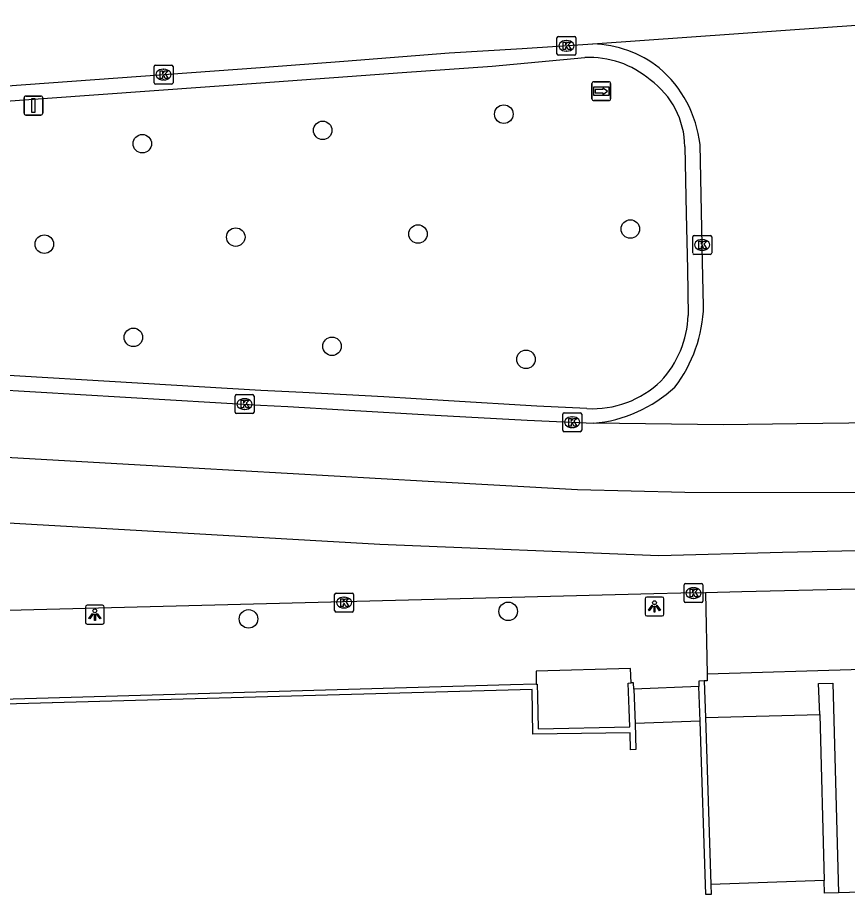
# Model space of a CAD drawing. Extents: x 160806 to 161707, y 383697 to 384148.
# Drawn here: x 161287.17 to 161330.97, y 384096.66 to 384142.96 of the extents above; entities that cross this region are included whole.
import ezdxf

# ---------------------------------------------------------------- set-up
doc = ezdxf.new("R2010")
doc.units = 0
for name, color, linetype in [('IMGEO_Boom', 7, 'Continuous'), ('IMGEO_Kolk', 7, 'Continuous'), ('IMGEO_Lichtpunt', 7, 'Continuous'), ('IMGEO_Muur', 7, 'Continuous'), ('IMGEO_Rijbaan_lokaal_gesloten', 7, 'Continuous'), ('IMGEO_Rijbaan_lokaal_open', 7, 'Continuous'), ('IMGEO_Verkeersbordpaal', 7, 'Continuous'), ('IMGEO_Verkeerseiland_open', 7, 'Continuous'), ('IMGEO_Voetpad_op_trap', 7, 'Continuous'), ('IMGEO_Voetpad_open', 7, 'Continuous'), ('IMGEO_Wegwijzer', 7, 'Continuous')]:
    doc.layers.add(name, color=color, linetype=linetype)

msp = doc.modelspace()

# ---------------------------------------------------------------- linework, layer by layer
at = {"layer": 'IMGEO_Boom'}
for centre in [(161312.836, 384137.862), (161303.277, 384137.005), (161293.754, 384136.302), (161308.304, 384131.53), (161319.515, 384131.794), (161298.687, 384131.369), (161288.581, 384130.996), (161293.285, 384126.075), (161303.77, 384125.605), (161314.005, 384124.915), (161313.067, 384111.608), (161299.362, 384111.209)]:
    msp.add_circle(centre, 0.489, dxfattribs=at)
at = {"layer": 'IMGEO_Kolk'}
for p, q in [((161315.643, 384141.042), (161315.643, 384141.894)), ((161315.718, 384141.968), (161316.57, 384141.968)), ((161316.131, 384141.748), (161316.156, 384141.748)), ((161316.644, 384141.894), (161316.644, 384141.042)), ((161316.57, 384140.968), (161315.718, 384140.968)), ((161316.154, 384141.188), (161316.129, 384141.188)), ((161294.376, 384139.524), (161294.376, 384140.376)), ((161294.451, 384140.45), (161295.303, 384140.45)), ((161295.377, 384140.376), (161295.377, 384139.524)), ((161294.864, 384140.23), (161294.889, 384140.23)), ((161295.303, 384139.45), (161294.451, 384139.45)), ((161294.887, 384139.67), (161294.862, 384139.67)), ((161322.807, 384130.53), (161322.807, 384131.382)), ((161322.882, 384131.456), (161323.734, 384131.456)), ((161323.295, 384131.236), (161323.32, 384131.236)), ((161323.808, 384131.382), (161323.808, 384130.53)), ((161323.318, 384130.676), (161323.293, 384130.676)), ((161323.734, 384130.456), (161322.882, 384130.456)), ((161298.653, 384122.126), (161298.653, 384122.978)), ((161298.728, 384123.052), (161299.58, 384123.052)), ((161299.141, 384122.832), (161299.166, 384122.832)), ((161299.654, 384122.978), (161299.654, 384122.126)), ((161299.164, 384122.272), (161299.139, 384122.272)), ((161299.58, 384122.052), (161298.728, 384122.052)), ((161315.946, 384121.168), (161315.946, 384122.02)), ((161316.021, 384122.094), (161316.873, 384122.094)), ((161316.434, 384121.874), (161316.459, 384121.874)), ((161316.947, 384122.02), (161316.947, 384121.168)), ((161316.873, 384121.094), (161316.021, 384121.094)), ((161316.457, 384121.314), (161316.432, 384121.314)), ((161322.347, 384112.148), (161322.347, 384113)), ((161322.422, 384113.074), (161323.274, 384113.074)), ((161323.348, 384113), (161323.348, 384112.148)), ((161303.981, 384112.571), (161304.833, 384112.571)), ((161322.835, 384112.854), (161322.86, 384112.854)), ((161303.906, 384111.645), (161303.906, 384112.497)), ((161304.394, 384112.351), (161304.419, 384112.351)), ((161304.907, 384112.497), (161304.907, 384111.645)), ((161323.274, 384112.074), (161322.422, 384112.074)), ((161322.858, 384112.294), (161322.833, 384112.294)), ((161304.417, 384111.791), (161304.392, 384111.791)), ((161304.833, 384111.571), (161303.981, 384111.571))]:
    msp.add_line(p, q, dxfattribs=at)
for points in [[(161315.643, 384141.042), (161315.643, 384141.894)], [(161315.718, 384141.968), (161316.57, 384141.968)], [(161316.644, 384141.894), (161316.644, 384141.042)], [(161315.964, 384141.668), (161316.087, 384141.668), (161316.087, 384141.517), (161316.217, 384141.668), (161316.381, 384141.668), (161316.235, 384141.517), (161316.388, 384141.268), (161316.236, 384141.268), (161316.151, 384141.432), (161316.087, 384141.365), (161316.087, 384141.268), (161315.964, 384141.268), (161315.964, 384141.668)], [(161316.57, 384140.968), (161315.718, 384140.968)], [(161294.376, 384139.524), (161294.376, 384140.376)], [(161294.451, 384140.45), (161295.303, 384140.45)], [(161295.377, 384140.376), (161295.377, 384139.524)], [(161294.697, 384140.15), (161294.82, 384140.15), (161294.82, 384139.999), (161294.95, 384140.15), (161295.114, 384140.15), (161294.968, 384139.999), (161295.121, 384139.75), (161294.969, 384139.75), (161294.884, 384139.914), (161294.82, 384139.847), (161294.82, 384139.75), (161294.697, 384139.75), (161294.697, 384140.15)], [(161295.303, 384139.45), (161294.451, 384139.45)], [(161322.807, 384130.53), (161322.807, 384131.382)], [(161322.882, 384131.456), (161323.734, 384131.456)], [(161323.128, 384131.156), (161323.251, 384131.156), (161323.251, 384131.005), (161323.381, 384131.156), (161323.545, 384131.156), (161323.399, 384131.005), (161323.552, 384130.756), (161323.4, 384130.756), (161323.315, 384130.92), (161323.251, 384130.853), (161323.251, 384130.756), (161323.128, 384130.756), (161323.128, 384131.156)], [(161323.808, 384131.382), (161323.808, 384130.53)], [(161323.734, 384130.456), (161322.882, 384130.456)], [(161298.653, 384122.126), (161298.653, 384122.978)], [(161298.728, 384123.052), (161299.58, 384123.052)], [(161298.974, 384122.752), (161299.097, 384122.752), (161299.097, 384122.601), (161299.227, 384122.752), (161299.391, 384122.752), (161299.245, 384122.601), (161299.398, 384122.352), (161299.246, 384122.352), (161299.161, 384122.516), (161299.097, 384122.449), (161299.097, 384122.352), (161298.974, 384122.352), (161298.974, 384122.752)], [(161299.654, 384122.978), (161299.654, 384122.126)], [(161299.58, 384122.052), (161298.728, 384122.052)], [(161315.946, 384121.168), (161315.946, 384122.02)], [(161316.021, 384122.094), (161316.873, 384122.094)], [(161316.267, 384121.794), (161316.39, 384121.794), (161316.39, 384121.643), (161316.52, 384121.794), (161316.684, 384121.794), (161316.538, 384121.643), (161316.691, 384121.394), (161316.539, 384121.394), (161316.454, 384121.558), (161316.39, 384121.491), (161316.39, 384121.394), (161316.267, 384121.394), (161316.267, 384121.794)], [(161316.947, 384122.02), (161316.947, 384121.168)], [(161316.873, 384121.094), (161316.021, 384121.094)], [(161322.347, 384112.148), (161322.347, 384113)], [(161322.422, 384113.074), (161323.274, 384113.074)], [(161323.348, 384113), (161323.348, 384112.148)], [(161303.981, 384112.571), (161304.833, 384112.571)], [(161322.668, 384112.774), (161322.791, 384112.774), (161322.791, 384112.623), (161322.921, 384112.774), (161323.085, 384112.774), (161322.939, 384112.623), (161323.092, 384112.374), (161322.94, 384112.374), (161322.855, 384112.538), (161322.791, 384112.471), (161322.791, 384112.374), (161322.668, 384112.374), (161322.668, 384112.774)], [(161303.906, 384111.645), (161303.906, 384112.497)], [(161304.227, 384112.271), (161304.35, 384112.271), (161304.35, 384112.12), (161304.48, 384112.271), (161304.644, 384112.271), (161304.498, 384112.12), (161304.651, 384111.871), (161304.499, 384111.871), (161304.414, 384112.035), (161304.35, 384111.968), (161304.35, 384111.871), (161304.227, 384111.871), (161304.227, 384112.271)], [(161304.907, 384112.497), (161304.907, 384111.645)], [(161323.274, 384112.074), (161322.422, 384112.074)], [(161304.833, 384111.571), (161303.981, 384111.571)]]:
    msp.add_lwpolyline(points, dxfattribs=at)
for centre, start, end in [((161315.72, 384141.892), 91.552, 178.448), ((161315.72, 384141.892), 91.552, 178.448), ((161316.568, 384141.892), 1.552, 88.448), ((161316.568, 384141.892), 1.552, 88.448), ((161315.72, 384141.044), 181.552, 268.448), ((161315.72, 384141.044), 181.552, 268.448), ((161316.568, 384141.044), 271.552, 358.448), ((161316.568, 384141.044), 271.552, 358.448), ((161294.453, 384140.374), 91.552, 178.448), ((161294.453, 384140.374), 91.552, 178.448), ((161295.301, 384140.374), 1.552, 88.448), ((161295.301, 384140.374), 1.552, 88.448), ((161294.453, 384139.526), 181.552, 268.448), ((161294.453, 384139.526), 181.552, 268.448), ((161295.301, 384139.526), 271.552, 358.448), ((161295.301, 384139.526), 271.552, 358.448), ((161322.884, 384131.38), 91.552, 178.448), ((161322.884, 384131.38), 91.552, 178.448), ((161323.732, 384131.38), 1.552, 88.448), ((161323.732, 384131.38), 1.552, 88.448), ((161322.884, 384130.532), 181.552, 268.448), ((161322.884, 384130.532), 181.552, 268.448), ((161323.732, 384130.532), 271.552, 358.448), ((161323.732, 384130.532), 271.552, 358.448), ((161298.73, 384122.976), 91.552, 178.448), ((161298.73, 384122.976), 91.552, 178.448), ((161299.578, 384122.976), 1.552, 88.448), ((161299.578, 384122.976), 1.552, 88.448), ((161298.73, 384122.128), 181.552, 268.448), ((161298.73, 384122.128), 181.552, 268.448), ((161299.578, 384122.128), 271.552, 358.448), ((161299.578, 384122.128), 271.552, 358.448), ((161316.023, 384122.018), 91.552, 178.448), ((161316.023, 384122.018), 91.552, 178.448), ((161316.871, 384122.018), 1.552, 88.448), ((161316.871, 384122.018), 1.552, 88.448), ((161316.023, 384121.17), 181.552, 268.448), ((161316.023, 384121.17), 181.552, 268.448), ((161316.871, 384121.17), 271.552, 358.448), ((161316.871, 384121.17), 271.552, 358.448), ((161322.424, 384112.998), 91.552, 178.448), ((161322.424, 384112.998), 91.552, 178.448), ((161323.272, 384112.998), 1.552, 88.448), ((161323.272, 384112.998), 1.552, 88.448), ((161303.983, 384112.495), 91.552, 178.448), ((161303.983, 384112.495), 91.552, 178.448), ((161304.831, 384112.495), 1.552, 88.448), ((161304.831, 384112.495), 1.552, 88.448), ((161322.424, 384112.15), 181.552, 268.448), ((161322.424, 384112.15), 181.552, 268.448), ((161323.272, 384112.15), 271.552, 358.448), ((161323.272, 384112.15), 271.552, 358.448), ((161303.983, 384111.647), 181.552, 268.448), ((161303.983, 384111.647), 181.552, 268.448), ((161304.831, 384111.647), 271.552, 358.448), ((161304.831, 384111.647), 271.552, 358.448)]:
    msp.add_arc(centre, 0.0765, start, end, dxfattribs=at)
for centre, major_axis, ratio, start_param, end_param in [((161316.13, 384141.468), (-0.387, 0.002), 0.722429, 4.712389, 7.853982), ((161316.155, 384141.468), (-0.39, 0.002), 0.717154, 1.570796, 4.712389), ((161294.863, 384139.95), (-0.387, 0.002), 0.722429, 4.712389, 7.853982), ((161294.888, 384139.95), (-0.39, 0.002), 0.717154, 1.570796, 4.712389), ((161323.294, 384130.956), (-0.387, 0.002), 0.722429, 4.712389, 7.853982), ((161323.319, 384130.956), (-0.39, 0.002), 0.717154, 1.570796, 4.712389), ((161299.14, 384122.552), (-0.387, 0.002), 0.722429, 4.712389, 7.853982), ((161299.165, 384122.552), (-0.39, 0.002), 0.717154, 1.570796, 4.712389), ((161316.433, 384121.594), (-0.387, 0.002), 0.722429, 4.712389, 7.853982), ((161316.458, 384121.594), (-0.39, 0.002), 0.717154, 1.570796, 4.712389), ((161322.834, 384112.574), (-0.387, 0.002), 0.722429, 4.712389, 7.853982), ((161322.859, 384112.574), (-0.39, 0.002), 0.717154, 1.570796, 4.712389), ((161304.393, 384112.071), (-0.387, 0.002), 0.722429, 4.712389, 7.853982), ((161304.418, 384112.071), (-0.39, 0.002), 0.717154, 1.570796, 4.712389)]:
    msp.add_ellipse(centre, major_axis=major_axis, ratio=ratio, start_param=start_param, end_param=end_param, dxfattribs=at)
at = {"layer": 'IMGEO_Lichtpunt'}
for p, q in [((161320.29, 384112.268), (161320.29, 384111.461)), ((161320.29, 384112.268), (161320.29, 384111.461)), ((161321.192, 384112.363), (161320.384, 384112.363)), ((161321.192, 384112.363), (161320.384, 384112.363)), ((161321.286, 384111.461), (161321.286, 384112.268)), ((161321.286, 384111.461), (161321.286, 384112.268)), ((161290.753, 384111.835), (161290.753, 384111.028)), ((161290.753, 384111.835), (161290.753, 384111.028)), ((161291.655, 384111.93), (161290.847, 384111.93)), ((161291.655, 384111.93), (161290.847, 384111.93)), ((161291.749, 384111.028), (161291.749, 384111.835)), ((161291.749, 384111.028), (161291.749, 384111.835)), ((161320.384, 384111.367), (161321.192, 384111.367)), ((161320.384, 384111.367), (161321.192, 384111.367)), ((161290.847, 384110.934), (161291.655, 384110.934)), ((161290.847, 384110.934), (161291.655, 384110.934))]:
    msp.add_line(p, q, dxfattribs=at)
for points in [[(161320.664, 384111.932), (161320.703, 384111.904), (161320.515, 384111.642), (161320.477, 384111.669), (161320.664, 384111.932)], [(161320.766, 384111.884), (161320.813, 384111.884), (161320.813, 384111.562), (161320.766, 384111.562), (161320.766, 384111.884)], [(161320.876, 384111.904), (161320.914, 384111.931), (161321.101, 384111.669), (161321.062, 384111.641), (161320.876, 384111.904)], [(161291.127, 384111.499), (161291.166, 384111.471), (161290.978, 384111.209), (161290.94, 384111.236), (161291.127, 384111.499)], [(161291.229, 384111.451), (161291.276, 384111.451), (161291.276, 384111.129), (161291.229, 384111.129), (161291.229, 384111.451)], [(161291.339, 384111.471), (161291.377, 384111.498), (161291.564, 384111.236), (161291.525, 384111.208), (161291.339, 384111.471)]]:
    msp.add_lwpolyline(points, dxfattribs=at)
for centre in [(161320.789, 384112.066), (161291.252, 384111.633)]:
    msp.add_circle(centre, 0.0994, dxfattribs=at)
for centre, start, end in [((161320.384, 384112.268), 90, 180), ((161320.384, 384112.268), 90, 180), ((161321.192, 384112.268), 0, 90), ((161321.192, 384112.268), 0, 90), ((161290.847, 384111.835), 90, 180), ((161290.847, 384111.835), 90, 180), ((161291.655, 384111.835), 0, 90), ((161291.655, 384111.835), 0, 90), ((161320.384, 384111.461), 180, 270), ((161320.384, 384111.461), 180, 270), ((161321.192, 384111.461), 270, 0), ((161321.192, 384111.461), 270, 360), ((161290.847, 384111.028), 180, 270), ((161290.847, 384111.028), 180, 270), ((161291.655, 384111.028), 270, 0), ((161291.655, 384111.028), 270, 360)]:
    msp.add_arc(centre, 0.0946, start, end, dxfattribs=at)
at = {"layer": 'IMGEO_Muur'}
for points in [[(161323.417, 384107.937), (161323.131, 384107.924), (161323.132, 384107.873), (161323.138, 384107.633)], [(161323.417, 384107.937), (161323.48, 384106.001)], [(161314.549, 384107.768), (161313.182, 384107.728), (161282.045, 384106.835), (161262.558, 384106.352), (161262.672, 384102.459), (161260.585, 384102.422)], [(161319.764, 384105.687), (161319.809, 384104.308), (161319.521, 384104.3), (161319.497, 384105.191), (161314.37, 384105.121), (161314.326, 384107.483), (161295.914, 384106.963), (161282.089, 384106.577), (161262.847, 384106.099), (161262.939, 384102.188), (161260.595, 384102.133), (161260.585, 384102.422)], [(161314.549, 384107.768), (161314.604, 384107.77), (161314.616, 384107.134), (161314.642, 384105.403), (161319.484, 384105.502), (161319.45, 384106.435), (161319.406, 384107.821), (161319.553, 384107.829)], [(161319.703, 384107.501), (161319.685, 384107.837), (161319.553, 384107.829)], [(161319.703, 384107.501), (161319.764, 384105.687)], [(161323.2, 384105.805), (161323.138, 384107.633)], [(161329.513, 384106.159), (161329.446, 384107.8), (161330.196, 384107.82), (161330.498, 384096.753)], [(161329.513, 384106.159), (161329.741, 384097.394)], [(161323.768, 384097.181), (161323.785, 384096.665), (161323.508, 384096.659), (161323.2, 384105.805)], [(161323.48, 384106.001), (161323.768, 384097.181)], [(161330.498, 384096.753), (161329.758, 384096.721), (161329.741, 384097.394)]]:
    msp.add_lwpolyline(points, dxfattribs=at)
at = {"layer": 'IMGEO_Rijbaan_lokaal_gesloten'}
for points in [[(161317.535, 384141.567), (161327.703, 384142.304), (161337.16, 384142.963)], [(161264.274, 384137.67), (161280.066, 384138.883), (161300.001, 384140.32), (161304.387, 384140.654), (161309.944, 384141.099), (161313.807, 384141.332), (161317.535, 384141.567)], [(161323.384, 384127.742), (161323.329, 384130.053), (161323.192, 384136.256)], [(161263.423, 384124.607), (161268.791, 384124.322), (161283.357, 384123.483), (161299.997, 384122.501), (161301.442, 384122.427), (161304.379, 384122.242), (161309.205, 384121.968), (161314.072, 384121.704), (161317.569, 384121.54)], [(161338.149, 384121.956), (161332.428, 384121.56), (161328.301, 384121.504), (161324.44, 384121.451), (161317.569, 384121.54)], [(161260.613, 384121.23), (161278.23, 384120.232), (161293.967, 384119.32), (161308.839, 384118.481), (161316.729, 384118.038), (161322.396, 384117.897), (161335.182, 384117.881), (161369.031, 384118.661)], [(161367.726, 384115.798), (161357.592, 384115.525), (161334.603, 384114.873), (161327.538, 384114.71), (161321.017, 384114.547), (161306.289, 384115.145), (161286.376, 384116.275)], [(161323.478, 384112.593), (161322.18, 384112.562), (161320.761, 384112.539), (161286.671, 384111.658)], [(161339.944, 384112.961), (161337.406, 384112.917), (161325.397, 384112.64), (161323.478, 384112.593)], [(161323.48, 384106.001), (161329.513, 384106.159)], [(161329.741, 384097.394), (161323.768, 384097.181)]]:
    msp.add_lwpolyline(points, dxfattribs=at)
for centre, radius, start, end in [((161317.371, 384135.617), 5.952, 52.0228, 88.4166), ((161316.963, 384135.539), 6.271, 6.5644, 49.5234), ((161316.011, 384127.939), 7.375, 322.4549, 358.4656), ((161316.927, 384128.769), 7.258, 275.0771, 312.8107)]:
    msp.add_arc(centre, radius, start, end, dxfattribs=at)
at = {"layer": 'IMGEO_Rijbaan_lokaal_open'}
for points in [[(161339.937, 384108.782), (161323.571, 384108.291)], [(161323.571, 384108.291), (161323.578, 384107.946), (161323.417, 384107.937)], [(161340.303, 384097.037), (161330.498, 384096.753)]]:
    msp.add_lwpolyline(points, dxfattribs=at)
at = {"layer": 'IMGEO_Verkeersbordpaal'}
for p, q in [((161287.511, 384137.916), (161287.511, 384138.716)), ((161287.511, 384138.716), (161287.511, 384137.916)), ((161287.611, 384138.816), (161288.401, 384138.816)), ((161288.401, 384138.816), (161287.611, 384138.816)), ((161288.501, 384138.716), (161288.501, 384137.916)), ((161288.501, 384137.916), (161288.501, 384138.716)), ((161288.401, 384137.816), (161287.611, 384137.816)), ((161287.611, 384137.816), (161288.401, 384137.816))]:
    msp.add_line(p, q, dxfattribs=at)
msp.add_lwpolyline([(161287.931, 384138.691), (161288.081, 384138.691), (161288.081, 384137.941), (161287.931, 384137.941), (161287.931, 384138.691)], dxfattribs=at)
for centre, start, end in [((161287.611, 384138.716), 90, 180), ((161287.611, 384138.716), 90, 180), ((161288.401, 384138.716), 0, 90), ((161288.401, 384138.716), 360, 90), ((161287.611, 384137.916), 180, 270), ((161287.611, 384137.916), 180, 270), ((161288.401, 384137.916), 270, 0), ((161288.401, 384137.916), 270, 0)]:
    msp.add_arc(centre, 0.1, start, end, dxfattribs=at)
at = {"layer": 'IMGEO_Verkeerseiland_open'}
for points in [[(161264.274, 384137.67), (161264.224, 384136.906), (161282.858, 384138.275), (161300.004, 384139.521), (161307.468, 384140.057), (161312.223, 384140.404), (161317.112, 384140.847)], [(161322.39, 384136.148), (161322.457, 384132.597), (161322.533, 384129.685), (161322.566, 384127.235)], [(161317.221, 384122.316), (161314.573, 384122.446), (161309.916, 384122.728), (161306.499, 384122.93), (161302.223, 384123.165), (161300.004, 384123.27), (161279.278, 384124.497), (161263.474, 384125.39), (161263.423, 384124.607)]]:
    msp.add_lwpolyline(points, dxfattribs=at)
for centre, radius, start, end in [((161317.372, 384135.973), 4.88, 49.1653, 93.0508), ((161317.988, 384136.095), 4.402, 0.6868, 54.2015), ((161317.198, 384127.432), 5.372, 316.9609, 357.8956), ((161317.514, 384127.504), 5.197, 266.7644, 313.9966)]:
    msp.add_arc(centre, radius, start, end, dxfattribs=at)
at = {"layer": 'IMGEO_Voetpad_op_trap'}
msp.add_lwpolyline([(161323.2, 384105.805), (161319.764, 384105.687)], dxfattribs=at)
at = {"layer": 'IMGEO_Voetpad_open'}
for points in [[(161323.478, 384112.593), (161323.571, 384108.291)], [(161319.553, 384107.829), (161319.525, 384108.597), (161314.552, 384108.442), (161314.549, 384107.768)], [(161323.138, 384107.633), (161319.703, 384107.501)]]:
    msp.add_lwpolyline(points, dxfattribs=at)
at = {"layer": 'IMGEO_Wegwijzer'}
for p, q in [((161317.485, 384138.674), (161317.485, 384139.474)), ((161317.485, 384139.474), (161317.485, 384138.674)), ((161317.585, 384139.574), (161318.375, 384139.574)), ((161318.375, 384139.574), (161317.585, 384139.574)), ((161318.475, 384139.474), (161318.475, 384138.674)), ((161318.475, 384138.674), (161318.475, 384139.474)), ((161318.375, 384138.574), (161317.585, 384138.574)), ((161317.585, 384138.574), (161318.375, 384138.574))]:
    msp.add_line(p, q, dxfattribs=at)
for points in [[(161317.586, 384139.306), (161318.374, 384139.306), (161318.374, 384138.842), (161317.586, 384138.842), (161317.586, 384139.306)], [(161317.651, 384139.158), (161317.651, 384139.074), (161317.651, 384138.99), (161318.062, 384138.99), (161318.062, 384138.907), (161318.309, 384139.074), (161318.062, 384139.241), (161318.062, 384139.158), (161317.651, 384139.158)]]:
    msp.add_lwpolyline(points, dxfattribs=at)
for centre, start, end in [((161317.585, 384139.474), 90, 180), ((161317.585, 384139.474), 90, 180), ((161318.375, 384139.474), 0, 90), ((161318.375, 384139.474), 360, 90), ((161317.585, 384138.674), 180, 270), ((161317.585, 384138.674), 180, 270), ((161318.375, 384138.674), 270, 0), ((161318.375, 384138.674), 270, 0)]:
    msp.add_arc(centre, 0.1, start, end, dxfattribs=at)

doc.saveas('drawing.dxf')
